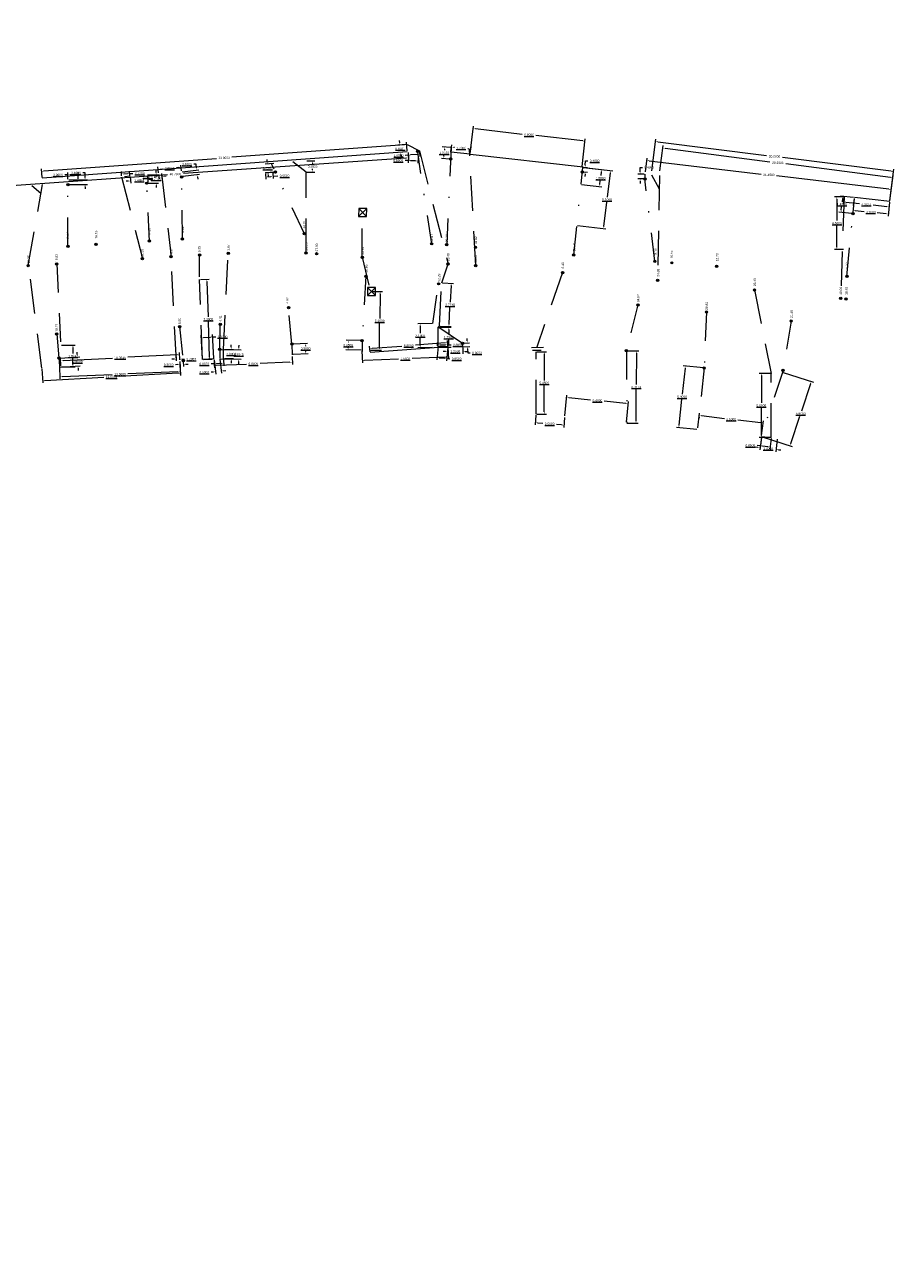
# Model space of a CAD drawing. Header units: inches. Extents: x 0 to 191500, y 0 to 342750.
# Tile 398 of 547: x 187453 to 187528, y 333326 to 333433. Entities that reach past the tile are written whole.
import ezdxf
from ezdxf.enums import TextEntityAlignment as Align

# ---------------------------------------------------------------- set-up
doc = ezdxf.new("R2010")
doc.units = ezdxf.units.IN
doc.header["$MEASUREMENT"] = 0
for name, pattern in [('RI-HWA_HUISAANSLUITING', [4.8, 3, -1.8]), ('RI-HWA_KOLKAANSLUITING', [4.3, 2.5, -1.8]), ('RI-VWA_HUISAANSLUITING', [6.1, 2.5, -1.8, 0, -1.8])]:
    doc.linetypes.add(name, pattern=pattern)
doc.layers.get('0').update_dxf_attribs({"lineweight": 20})
for name, color, linetype, lineweight in [('ECW', 150, 'Continuous', 20), ('N-WE-RI-HWA-MAATVOERING-T25', 151, 'Continuous', 20), ('N-WE-RI-HWA_HUISAANSLUITING', 150, 'RI-HWA_HUISAANSLUITING', 20), ('N-WE-RI-HWA_KOLK-S', 150, 'Continuous', 20), ('N-WE-RI-HWA_KOLKAANSLUITING', 150, 'RI-HWA_KOLKAANSLUITING', 20), ('N-WE-RI-INLAAT', 7, 'Continuous', 20), ('N-WE-RI-VWA-MAATVOERING-T25', 30, 'Continuous', 20), ('N-WE-RI-VWA_HUISAANSLUITING', 20, 'RI-VWA_HUISAANSLUITING', 20), ('N-WE-RI-VWA_RIOOLPUT_ONTSTOPPINGSPUT-G', 30, 'Continuous', 20)]:
    doc.layers.add(name, color=color, linetype=linetype, lineweight=lineweight)
doc.styles.add('Style-INTL_ISO', font='INTL_ISO.shx')
doc.styles.add('Style-INTL_ISO_1', font='INTL_ISO.shx')
picture_1 = doc.add_image_def('image1.ecw', size_in_pixel=(220000, 285000))

# ---------------------------------------------------------------- blocks, each defined once
blk = doc.blocks.new('A$C2C270354')
h = blk.add_hatch(color=256)
h.dxf.hatch_style = 1
edge = h.paths.add_edge_path()
edge.add_arc((0, 0), 0.1, 0, 360)
blk.add_circle((0, 0), 0.1)

msp = doc.modelspace()

# ---------------------------------------------------------------- linework, layer by layer
at = {"layer": 'N-WE-RI-HWA-MAATVOERING-T25'}
for p, q in [((187485.58091, 333422.99779), (187470.54388, 333421.9034)), ((187485.76912, 333423.02644), (187485.0005, 333422.95818)), ((187485.18202, 333423.17509), (187485.16433, 333423.3743)), ((187485.82079, 333422.45712), (187485.76586, 333423.21178)), ((187507.15027, 333420.72778), (187507.49643, 333423.47815)), ((187507.66989, 333423.25474), (187517.14918, 333422.06168)), ((187507.85621, 333420.72722), (187508.14196, 333422.92079)), ((187508.31445, 333422.69663), (187517.44103, 333421.50774)), ((187454.164, 333420.71127), (187469.20103, 333421.80566)), ((187477.08923, 333421.59903), (187477.78694, 333421.59421)), ((187485.82583, 333422.38786), (187485.0572, 333422.3196)), ((187485.27411, 333422.13808), (187485.2918, 333421.93886)), ((187485.92153, 333422.09165), (187485.64988, 333422.06781)), ((187485.90107, 333422.32482), (187485.93902, 333421.89242)), ((187486.71847, 333422.16159), (187486.12077, 333422.10914)), ((187486.89724, 333422.41224), (187486.93519, 333421.97984)), ((187528.00942, 333420.69481), (187518.53013, 333421.88787)), ((187454.00494, 333420.14156), (187453.95001, 333420.89622)), ((187460.93923, 333420.2817), (187460.91977, 333420.65286)), ((187461.12997, 333420.46361), (187461.45039, 333420.48042)), ((187461.65911, 333420.31945), (187461.63964, 333420.69062)), ((187461.65012, 333420.49089), (187461.92568, 333420.50534)), ((187464.17044, 333420.40485), (187464.20604, 333420.02273)), ((187464.41111, 333420.42728), (187464.44671, 333420.04515)), ((187477.08243, 333420.61655), (187477.78015, 333420.61172)), ((187477.58154, 333420.8131), (187477.58217, 333420.90435)), ((187477.58557, 333421.3956), (187477.58494, 333421.30435)), ((187527.94856, 333420.13895), (187518.82198, 333421.32785)), ((187527.88667, 333418.1179), (187528.23283, 333420.86827)), ((187463.98835, 333420.20331), (187463.78921, 333420.18476)), ((187464.6273, 333420.26284), (187464.82644, 333420.28139)), ((187527.88697, 333418.11786), (187528.17272, 333420.31144)), ((187523.85792, 333418.4681), (187523.07051, 333418.4681)), ((187523.27051, 333418.2681), (187523.27051, 333416.3881)), ((187523.89165, 333418.42797), (187523.82371, 333417.8246)), ((187524.04483, 333418.00097), (187525.24014, 333417.86638)), ((187527.62593, 333417.59774), (187526.43062, 333417.73233)), ((187527.87023, 333417.97999), (187527.80229, 333417.37662)), ((187523.27051, 333414.0681), (187523.27051, 333415.9481)), ((187523.85792, 333413.8681), (187523.07051, 333413.8681)), ((187467.80871, 333411.26725), (187468.56295, 333411.29509)), ((187468.37047, 333411.08785), (187468.48411, 333408.0101)), ((187488.90626, 333410.96686), (187489.86169, 333410.917)), ((187489.65153, 333410.72769), (187489.57507, 333409.26258)), ((187482.71455, 333410.20601), (187483.66508, 333410.19397)), ((187483.46257, 333409.99652), (187483.43559, 333407.86671)), ((187489.47564, 333407.35747), (187489.5521, 333408.82258)), ((187468.61399, 333404.49235), (187468.50035, 333407.5701)), ((187467.99367, 333404.33878), (187467.87733, 333406.39284)), ((187468.99207, 333404.39533), (187468.87573, 333406.44939)), ((187483.40303, 333405.2969), (187483.43001, 333407.42671)), ((187488.59942, 333407.09062), (187489.65236, 333407.09062)), ((187488.70952, 333407.19719), (187489.66494, 333407.14732)), ((187489.45236, 333406.89062), (187489.45236, 333406.43562)), ((187455.69226, 333405.53055), (187456.90502, 333405.53055)), ((187456.70502, 333405.33055), (187456.70502, 333404.80348)), ((187468.08832, 333406.20447), (187468.68736, 333406.2384)), ((187468.88704, 333406.24971), (187469.15702, 333406.265)), ((187470.49358, 333405.35767), (187470.49358, 333405.55767)), ((187482.58857, 333404.94603), (187482.55201, 333405.43777)), ((187489.375, 333405.381), (187482.59372, 333404.87678)), ((187482.76629, 333405.25315), (187485.36224, 333405.44617)), ((187489.14867, 333405.72771), (187486.55272, 333405.53469)), ((187488.52247, 333405.4038), (187488.39825, 333404.26082)), ((187488.59942, 333405.34062), (187489.65236, 333405.34062)), ((187489.3675, 333405.31196), (187489.24328, 333404.16898)), ((187489.36985, 333405.45025), (187489.33329, 333405.94199)), ((187489.45236, 333405.54062), (187489.45236, 333405.99562)), ((187455.65785, 333403.72664), (187455.62534, 333404.38165)), ((187455.83501, 333404.19181), (187460.13968, 333404.40543)), ((187456.70502, 333403.8364), (187456.70502, 333404.36348)), ((187465.78721, 333404.6857), (187461.48254, 333404.47208)), ((187465.52731, 333404.31422), (187465.32731, 333404.31422)), ((187465.72731, 333404.24044), (187465.72731, 333404.51422)), ((187466.00956, 333404.24036), (187465.97705, 333404.89537)), ((187466.013, 333404.24044), (187466.013, 333404.51422)), ((187466.213, 333404.31422), (187466.413, 333404.31422)), ((187468.996, 333404.326), (187467.9976, 333404.26945)), ((187468.067, 333404.27201), (187468.82124, 333404.29986)), ((187468.99863, 333404.25661), (187469.01965, 333403.70129)), ((187469.83501, 333404.28827), (187469.85603, 333403.73296)), ((187469.90182, 333405.15767), (187470.69358, 333405.15767)), ((187469.90182, 333404.35767), (187470.69358, 333404.35767)), ((187482.64995, 333405.10642), (187483.60048, 333405.09438)), ((187488.61869, 333404.43804), (187489.06606, 333404.38942)), ((187489.26488, 333404.36781), (187489.53922, 333404.338)), ((187497.12674, 333404.96043), (187497.97048, 333404.96043)), ((187497.77048, 333404.76043), (187497.77048, 333402.45543)), ((187454.00317, 333403.46565), (187454.06754, 333402.2498)), ((187455.69226, 333403.6364), (187456.90502, 333403.6364)), ((187466.01667, 333404.10165), (187466.08104, 333402.8858)), ((187469.01209, 333403.90115), (187468.74179, 333403.89091)), ((187469.64861, 333403.92525), (187469.21194, 333403.90871)), ((187470.49358, 333404.15767), (187470.49358, 333403.95767)), ((187454.25669, 333402.46009), (187459.39229, 333402.73197)), ((187465.87075, 333403.07494), (187460.73514, 333402.80306)), ((187517.47452, 333403.07191), (187516.49397, 333403.07191)), ((187516.69397, 333402.87191), (187516.69397, 333400.49191)), ((187497.77048, 333399.71043), (187497.77048, 333402.01543)), ((187516.69397, 333397.67191), (187516.69397, 333400.05191)), ((187497.05132, 333399.44124), (187496.9766, 333398.57742)), ((187497.12674, 333399.51043), (187497.97048, 333399.51043)), ((187499.54202, 333399.22581), (187499.4673, 333398.36199)), ((187497.19309, 333398.75944), (187497.64395, 333398.72044)), ((187499.28528, 333398.57848), (187498.83442, 333398.61748)), ((187516.60204, 333396.75517), (187516.32673, 333396.78814)), ((187517.47452, 333397.47191), (187516.49397, 333397.47191)), ((187516.69174, 333397.50405), (187516.57825, 333396.55659)), ((187516.7, 333397.573), (187517.54397, 333397.47191)), ((187517.24742, 333396.67786), (187516.80062, 333396.73138)), ((187517.53571, 333397.40295), (187517.42222, 333396.45549))]:
    msp.add_line(p, q, dxfattribs=at)
for points in [[(187485.21522, 333423.17804), (187485.14882, 333423.17214), (187485.19971, 333422.97587)], [(187485.57849, 333423.03104), (187485.58333, 333422.96455), (187485.78038, 333423.01231)], [(187507.67405, 333423.28781), (187507.66572, 333423.22167), (187507.47145, 333423.27971)], [(187508.31876, 333422.72969), (187508.31015, 333422.66358), (187508.11613, 333422.72247)], [(187477.55223, 333421.39583), (187477.6189, 333421.39537), (187477.58695, 333421.59559)], [(187485.30731, 333422.14102), (187485.24091, 333422.13513), (187485.25642, 333422.33729)], [(187486.11785, 333422.14234), (187486.12368, 333422.07593), (187485.92153, 333422.09165)], [(187486.71556, 333422.1948), (187486.72138, 333422.12839), (187486.9177, 333422.17908)], [(187454.16158, 333420.74451), (187454.16642, 333420.67802), (187453.96453, 333420.69675)], [(187461.12822, 333420.4969), (187461.13171, 333420.43033), (187460.93024, 333420.45314)], [(187461.44864, 333420.5137), (187461.45214, 333420.44713), (187461.65012, 333420.49089)], [(187477.54821, 333420.81333), (187477.61487, 333420.81287), (187477.58016, 333420.61311)], [(187528.01359, 333420.72788), (187528.00526, 333420.66174), (187528.20786, 333420.66983)], [(187463.98526, 333420.2365), (187463.99144, 333420.17012), (187464.18749, 333420.22186)], [(187464.62421, 333420.29603), (187464.63039, 333420.22965), (187464.42816, 333420.24428)], [(187527.95287, 333420.172), (187527.94426, 333420.1059), (187528.14689, 333420.11311)], [(187523.23718, 333418.2681), (187523.30384, 333418.2681), (187523.27051, 333418.4681)], [(187524.04856, 333418.03409), (187524.0411, 333417.96784), (187523.84609, 333418.02334)], [(187527.62966, 333417.63087), (187527.6222, 333417.56462), (187527.82467, 333417.57537)], [(187523.23718, 333414.0681), (187523.30384, 333414.0681), (187523.27051, 333413.8681)], [(187468.40378, 333411.08908), (187468.33715, 333411.08662), (187468.36309, 333411.28771)], [(187489.61825, 333410.72943), (187489.68482, 333410.72596), (187489.66196, 333410.92742)], [(187483.42924, 333409.99694), (187483.4959, 333409.9961), (187483.4651, 333410.1965)], [(187489.41903, 333406.89062), (187489.4857, 333406.89062), (187489.45236, 333407.09062)], [(187489.44235, 333407.35921), (187489.50893, 333407.35574), (187489.46522, 333407.15775)], [(187456.67168, 333405.33055), (187456.73835, 333405.33055), (187456.70502, 333405.53055)], [(187468.08643, 333406.23775), (187468.0902, 333406.17119), (187467.88864, 333406.19316)], [(187468.68547, 333406.27168), (187468.68924, 333406.20512), (187468.88704, 333406.24971)], [(187470.46024, 333405.35767), (187470.52691, 333405.35767), (187470.49358, 333405.15767)], [(187482.76382, 333405.28639), (187482.76876, 333405.21991), (187482.56684, 333405.23832)], [(187483.3697, 333405.29732), (187483.43636, 333405.29647), (187483.4005, 333405.09691)], [(187489.1462, 333405.76096), (187489.15114, 333405.69447), (187489.34812, 333405.74254)], [(187489.41903, 333405.54062), (187489.4857, 333405.54062), (187489.45236, 333405.34062)], [(187455.83335, 333404.2251), (187455.83666, 333404.15851), (187455.63525, 333404.18189)], [(187465.52731, 333404.34755), (187465.52731, 333404.28089), (187465.72731, 333404.31422)], [(187465.78556, 333404.71899), (187465.78886, 333404.65241), (187465.98697, 333404.69562)], [(187466.213, 333404.34755), (187466.213, 333404.28089), (187466.013, 333404.31422)], [(187468.64731, 333404.49358), (187468.58068, 333404.49112), (187468.62137, 333404.29248)], [(187470.46024, 333404.15767), (187470.52691, 333404.15767), (187470.49358, 333404.35767)], [(187488.62229, 333404.47118), (187488.61509, 333404.4049), (187488.41986, 333404.45965)], [(187489.06966, 333404.42256), (187489.06245, 333404.35628), (187489.26488, 333404.36781)], [(187497.73715, 333404.76043), (187497.80381, 333404.76043), (187497.77048, 333404.96043)], [(187456.67168, 333403.8364), (187456.73835, 333403.8364), (187456.70502, 333403.6364)], [(187469.21068, 333403.94202), (187469.2132, 333403.8754), (187469.01209, 333403.90115)], [(187469.64735, 333403.95856), (187469.64987, 333403.89194), (187469.84846, 333403.93281)], [(187454.25492, 333402.49338), (187454.25845, 333402.4268), (187454.05697, 333402.44952)], [(187465.86898, 333403.10823), (187465.87251, 333403.04166), (187466.07047, 333403.08552)], [(187516.66063, 333402.87191), (187516.7273, 333402.87191), (187516.69397, 333403.07191)], [(187497.73715, 333399.71043), (187497.80381, 333399.71043), (187497.77048, 333399.51043)], [(187497.19596, 333398.79265), (187497.19022, 333398.72623), (187496.99383, 333398.77668)], [(187499.28815, 333398.61169), (187499.28241, 333398.54527), (187499.48453, 333398.56124)], [(187516.80458, 333396.76448), (187516.79665, 333396.69828), (187516.60204, 333396.75517)], [(187516.66063, 333397.67191), (187516.7273, 333397.67191), (187516.69397, 333397.47191)], [(187517.25139, 333396.71095), (187517.24346, 333396.64476), (187517.446, 333396.65407)]]:
    msp.add_solid(points, dxfattribs=at)
at = {"layer": 'N-WE-RI-HWA_HUISAANSLUITING'}
for p, q in [((187491.80572, 333412.45905), (187491.25165, 333422.60814)), ((187477.01299, 333420.61703), (187475.85027, 333421.51097)), ((187464.40834, 333420.49499), (187465.2584, 333413.23729)), ((187477.01299, 333413.55959), (187477.01299, 333420.61703)), ((187452.79833, 333412.46165), (187454.055, 333419.521)), ((187453.91661, 333418.74309), (187453.12191, 333419.42324)), ((187460.94287, 333420.21235), (187462.75514, 333413.0802)), ((187507.11809, 333420.37501), (187507.79824, 333419.14793)), ((187507.81678, 333420.30747), (187507.65387, 333411.17974)), ((187465.71143, 333404.15737), (187465.25838, 333413.23734)), ((187467.74055, 333413.39004), (187467.74057, 333413.39)), ((187467.74057, 333411.49), (187467.74057, 333413.38897)), ((187453.9995, 333403.535), (187452.83699, 333412.47238)), ((187467.9976, 333404.26945), (187467.73931, 333411.26468)), ((187488.64017, 333407.20081), (187488.83691, 333410.97048)), ((187516.09463, 333410.34519), (187517.54397, 333403.07191)), ((187488.52998, 333407.09062), (187488.64017, 333407.20081)), ((187488.52998, 333405.34062), (187488.52998, 333407.09062)), ((187496.65605, 333405.33807), (187497.71519, 333405.36196)), ((187469.83238, 333404.35767), (187469.83238, 333405.15767)), ((187496.75957, 333405.08323), (187497.49222, 333405.0912)), ((187497.0573, 333399.51043), (187497.0573, 333404.96043)), ((187517.54397, 333397.47191), (187517.54397, 333403.07191))]:
    msp.add_line(p, q, dxfattribs=at)
for points in [[(187485.83829, 333423.03258), (187486.89117, 333422.48142), (187489.39115, 333412.61399)], [(187523.89942, 333418.49698), (187523.60897, 333409.59895), (187523.60897, 333409.59895)], [(187469.83238, 333405.15767), (187469.83238, 333405.15767), (187470.23499, 333413.53914)], [(187488.83691, 333410.97048), (187489.39117, 333412.61395)], [(187499.36885, 333411.85382), (187499.36887, 333411.85378), (187497.12366, 333405.36091)]]:
    msp.add_lwpolyline(points, dxfattribs=at)
at = {"layer": 'N-WE-RI-HWA_KOLK-S'}
for p, q in [((187481.60128, 333417.43738), (187481.59978, 333416.74093)), ((187481.59978, 333416.74093), (187482.29773, 333417.43588)), ((187481.60128, 333417.43738), (187482.29623, 333416.73943)), ((187482.29773, 333417.43588), (187481.60128, 333417.43738)), ((187482.29623, 333416.73943), (187482.29773, 333417.43588)), ((187481.59978, 333416.74093), (187482.29623, 333416.73943)), ((187482.37984, 333410.55217), (187482.37834, 333409.85572)), ((187482.37834, 333409.85572), (187483.07629, 333410.55067)), ((187482.37834, 333409.85572), (187483.07479, 333409.85422)), ((187482.37984, 333410.55217), (187483.07479, 333409.85422)), ((187483.07629, 333410.55067), (187482.37984, 333410.55217)), ((187483.07479, 333409.85422), (187483.07629, 333410.55067))]:
    msp.add_line(p, q, dxfattribs=at)
at = {"layer": 'N-WE-RI-HWA_KOLKAANSLUITING'}
for p, q in [((187481.90777, 333413.18754), (187481.90777, 333416.84505)), ((187481.90777, 333413.18754), (187482.62643, 333410.13354)), ((187455.28749, 333412.61081), (187455.62282, 333405.53055))]:
    msp.add_line(p, q, dxfattribs=at)
at = {"layer": 'N-WE-RI-VWA-MAATVOERING-T25'}
for p, q in [((187491.33095, 333422.23399), (187491.60652, 333424.62539)), ((187491.78231, 333424.40381), (187495.85618, 333423.93436)), ((187501.12052, 333423.32773), (187497.04665, 333423.79718)), ((187489.60694, 333422.76524), (187488.88671, 333422.81531)), ((187489.07236, 333422.60192), (187489.0664, 333422.51624)), ((187489.63303, 333422.3494), (187489.68003, 333422.75661)), ((187489.64056, 333422.41844), (187489.70459, 333423.00525)), ((187489.88172, 333422.78473), (187489.95169, 333422.7771)), ((187491.17405, 333422.64372), (187491.10408, 333422.65136)), ((187491.33053, 333422.23403), (187491.39456, 333422.82085)), ((187501.06652, 333421.11212), (187501.3421, 333423.50352)), ((187485.82583, 333422.38786), (187454.00998, 333420.07229)), ((187485.7343, 333421.83946), (187466.32322, 333420.49106)), ((187473.62774, 333421.5132), (187473.61343, 333421.71268)), ((187485.9172, 333421.61614), (187485.64675, 333421.62767)), ((187485.90588, 333422.25554), (187485.94768, 333421.6538)), ((187485.93099, 333421.93979), (187485.90868, 333421.41632)), ((187486.56661, 333421.58846), (187486.11701, 333421.60762)), ((187486.78022, 333421.90359), (187486.75791, 333421.38012)), ((187489.53669, 333421.75483), (187488.81646, 333421.80491)), ((187489.02985, 333421.99055), (187489.03581, 333422.07624)), ((187491.323, 333422.165), (187489.63303, 333422.3494)), ((187491.323, 333422.165), (187501.174, 333421.07571)), ((187501.3514, 333421.22385), (187501.36384, 333421.59728)), ((187501.36384, 333421.59728), (187501.56384, 333421.59728)), ((187506.58611, 333420.64956), (187506.72653, 333421.831)), ((187506.90153, 333421.6088), (187516.68154, 333420.4464)), ((187445.53119, 333419.04673), (187464.94227, 333420.39513)), ((187456.26448, 333420.00859), (187456.25054, 333420.57329)), ((187457.1642, 333420.0308), (187457.15026, 333420.5955)), ((187457.75425, 333420.54136), (187457.55425, 333420.54136)), ((187457.7555, 333420.14386), (187457.75425, 333420.54136)), ((187463.94703, 333420.57292), (187463.94465, 333420.77291)), ((187464.15799, 333420.54318), (187464.11312, 333421.05958)), ((187464.32968, 333420.87764), (187464.53899, 333420.89583)), ((187465.92925, 333421.01664), (187465.71994, 333420.99845)), ((187466.15606, 333420.71681), (187466.11119, 333421.2332)), ((187466.22627, 333420.6465), (187467.6855, 333420.82289)), ((187466.27427, 333420.24939), (187467.7335, 333420.42579)), ((187467.42622, 333421.30126), (187467.22622, 333421.30126)), ((187467.46294, 333420.99745), (187467.42622, 333421.30126)), ((187474.21659, 333421.35494), (187473.44257, 333421.29939)), ((187473.46989, 333420.46503), (187473.5123, 333419.99581)), ((187474.26944, 333420.61858), (187473.49541, 333420.56303)), ((187474.11725, 333420.52354), (187474.15966, 333420.05433)), ((187501.19005, 333420.6289), (187501.53131, 333420.61753)), ((187501.19536, 333421.01296), (187502.96427, 333420.81216)), ((187501.20337, 333421.02867), (187501.54463, 333421.01731)), ((187501.25381, 333421.01274), (187503.73715, 333420.72301)), ((187501.32476, 333420.4243), (187501.3181, 333420.22441)), ((187502.74299, 333420.63599), (187502.70593, 333420.3095)), ((187503.51532, 333420.54753), (187503.26865, 333418.43336)), ((187506.4716, 333420.42418), (187505.92851, 333420.42418)), ((187506.12851, 333420.62418), (187506.12851, 333421.02418)), ((187506.12851, 333421.02418), (187506.32851, 333421.02418)), ((187456.25547, 333420.37335), (187455.9855, 333420.36669)), ((187456.33563, 333419.93939), (187457.95613, 333419.9445)), ((187456.33689, 333419.53939), (187457.9574, 333419.5445)), ((187456.95526, 333420.39063), (187456.45541, 333420.37829)), ((187457.75803, 333419.34387), (187457.75866, 333419.14387)), ((187461.52634, 333419.82771), (187461.32681, 333419.81403)), ((187461.7013, 333420.19979), (187461.73955, 333419.64186)), ((187463.19349, 333420.36393), (187464.1494, 333420.37532)), ((187463.19718, 333420.30237), (187463.23544, 333419.74444)), ((187463.20199, 333419.65051), (187464.1579, 333419.6619)), ((187463.42129, 333419.95765), (187463.62082, 333419.97133)), ((187463.96029, 333419.45953), (187463.96268, 333419.25954)), ((187467.55895, 333420.20323), (187467.58295, 333420.00467)), ((187473.69349, 333420.21301), (187473.94247, 333420.23551)), ((187473.70922, 333420.37786), (187473.72353, 333420.17837)), ((187474.14166, 333420.25352), (187474.54486, 333420.28997)), ((187501.02617, 333419.52253), (187502.79508, 333419.32173)), ((187502.61892, 333419.54301), (187502.65598, 333419.8695)), ((187506.4716, 333420.02418), (187505.92851, 333420.02418)), ((187506.12851, 333419.82418), (187506.12851, 333419.62418)), ((187527.80441, 333419.1244), (187518.0244, 333420.2868)), ((187524.73253, 333418.39742), (187523.58474, 333418.52428)), ((187523.76156, 333418.30352), (187523.73094, 333418.02654)), ((187524.7892, 333418.32129), (187524.65411, 333417.10177)), ((187527.878, 333418.049), (187524.79685, 333418.39031)), ((187527.8862, 333418.11796), (187528.02662, 333419.2994)), ((187502.97065, 333415.8792), (187503.21732, 333417.99336)), ((187523.6517, 333417.30957), (187523.68231, 333417.58654)), ((187524.87491, 333417.27853), (187525.64052, 333417.19372)), ((187527.87035, 333417.97998), (187527.73526, 333416.76045)), ((187524.57873, 333417.00589), (187523.43094, 333417.13275)), ((187527.5585, 333416.98126), (187526.7929, 333417.06607)), ((187500.66279, 333415.9471), (187503.14613, 333415.65737)), ((187488.00115, 333407.41233), (187486.75327, 333407.40227)), ((187486.95488, 333407.20389), (187486.95996, 333406.57392)), ((187471.16783, 333405.31863), (187471.17211, 333405.51858)), ((187475.85845, 333405.63299), (187477.15142, 333405.69339)), ((187476.96097, 333405.48428), (187476.96236, 333405.45455)), ((187481.83038, 333405.93474), (187480.49766, 333405.96382)), ((187480.68331, 333405.30386), (187480.68348, 333405.31168)), ((187480.69325, 333405.7595), (187480.69308, 333405.75168)), ((187488.01809, 333405.3124), (187486.7702, 333405.30234)), ((187486.96858, 333405.50394), (187486.9635, 333406.13392)), ((187488.47436, 333405.45927), (187488.47149, 333405.75175)), ((187489.375, 333405.381), (187488.47504, 333405.38983)), ((187488.67344, 333405.55373), (187489.17325, 333405.55863)), ((187489.37432, 333405.45044), (187489.37127, 333405.76059)), ((187489.3746, 333405.31156), (187489.37159, 333404.78499)), ((187489.37324, 333405.56059), (187489.64658, 333405.56328)), ((187489.37781, 333405.31161), (187489.41862, 333404.30344)), ((187490.67498, 333405.38843), (187490.65844, 333405.68797)), ((187490.67458, 333405.31899), (187490.67149, 333404.77756)), ((187490.72778, 333405.6918), (187491.26632, 333405.72153)), ((187490.74432, 333405.39226), (187491.28286, 333405.42199)), ((187491.0556, 333405.9102), (187491.04457, 333406.1099)), ((187455.54727, 333404.4093), (187457.28728, 333404.5212)), ((187457.07486, 333404.70795), (187457.06202, 333404.90754)), ((187468.99892, 333404.25662), (187469.02797, 333403.5658)), ((187469.00435, 333404.25706), (187469.15481, 333403.01502)), ((187469.50072, 333404.31719), (187469.65118, 333403.07515)), ((187469.54576, 333404.34864), (187471.3463, 333404.31012)), ((187469.56297, 333405.15292), (187471.36351, 333405.11439)), ((187475.79291, 333404.54231), (187475.82196, 333403.85149)), ((187475.90045, 333404.73397), (187477.19342, 333404.79437)), ((187476.9843, 333404.98482), (187476.98292, 333405.01455)), ((187481.81171, 333405.07919), (187480.47899, 333405.10827)), ((187481.88394, 333405.00829), (187481.92475, 333404.00012)), ((187482.1165, 333404.20804), (187485.06836, 333404.32752)), ((187489.21069, 333404.49519), (187486.25883, 333404.37571)), ((187489.17274, 333404.98613), (187488.97274, 333404.98727)), ((187490.87263, 333404.97641), (187491.07262, 333404.97527)), ((187491.09418, 333405.21127), (187491.11383, 333404.85534)), ((187491.11383, 333404.85534), (187491.31383, 333404.85534)), ((187505.00419, 333405.0432), (187506.00482, 333405.03735)), ((187505.80365, 333404.83852), (187505.78763, 333402.09987)), ((187455.52345, 333403.69764), (187455.56595, 333402.59367)), ((187455.59861, 333403.61095), (187457.33862, 333403.72285)), ((187457.15187, 333403.51043), (187457.16471, 333403.31084)), ((187465.85063, 333403.18979), (187461.4758, 333403.02135)), ((187465.83395, 333403.83), (187465.63434, 333403.81751)), ((187466.01567, 333404.10161), (187466.05818, 333402.99763)), ((187466.01734, 333404.10169), (187466.04605, 333403.64288)), ((187466.31675, 333404.12043), (187466.34546, 333403.66162)), ((187466.53258, 333403.87372), (187466.73219, 333403.88621)), ((187468.93221, 333403.18951), (187468.73366, 333403.16546)), ((187469.21939, 333403.77403), (187471.82132, 333403.88344)), ((187469.82568, 333403.29775), (187470.02423, 333403.3218)), ((187471.14207, 333404.11444), (187471.13779, 333403.91449)), ((187475.61374, 333404.04291), (187473.0118, 333403.9335)), ((187510.04305, 333403.51452), (187509.80449, 333401.24826)), ((187511.63978, 333403.54755), (187509.86509, 333403.73436)), ((187518.605, 333403.15743), (187521.22495, 333402.29798)), ((187455.75811, 333402.80121), (187460.13294, 333402.96965)), ((187520.97257, 333402.17028), (187520.18757, 333399.77728)), ((187499.55509, 333399.36408), (187499.74099, 333401.1752)), ((187505.76904, 333398.92122), (187505.78506, 333401.65987)), ((187499.91952, 333400.95583), (187501.81122, 333400.76166)), ((187504.89339, 333400.4453), (187503.00169, 333400.63947)), ((187504.92687, 333398.81271), (187505.11277, 333400.62383)), ((187509.51961, 333398.542), (187509.75817, 333400.80826)), ((187511.14859, 333398.31238), (187511.30498, 333399.60923)), ((187511.47959, 333399.38672), (187513.46565, 333399.14723)), ((187516.64219, 333398.76417), (187514.65613, 333399.00367)), ((187516.70831, 333397.64194), (187516.8647, 333398.93879)), ((187519.25824, 333396.94428), (187520.04324, 333399.33728)), ((187504.96724, 333398.72591), (187505.96787, 333398.72005)), ((187511.07447, 333398.17722), (187509.29977, 333398.36403)), ((187516.69227, 333397.50399), (187516.56797, 333396.39462)), ((187516.76598, 333397.55135), (187519.38594, 333396.69191)), ((187518.08356, 333397.3481), (187517.95927, 333396.23874)), ((187516.39149, 333396.61564), (187516.19273, 333396.63791)), ((187518.18029, 333396.41522), (187518.37905, 333396.39295))]:
    msp.add_line(p, q, dxfattribs=at)
for points in [[(187491.78613, 333424.43693), (187491.7785, 333424.3707), (187491.58363, 333424.42671)], [(187489.03911, 333422.60424), (187489.10561, 333422.59961), (187489.08623, 333422.80144)], [(187489.88534, 333422.81787), (187489.8781, 333422.7516), (187489.6829, 333422.80643)], [(187491.17767, 333422.67686), (187491.17043, 333422.61058), (187491.37287, 333422.62203)], [(187501.12433, 333423.36084), (187501.1167, 333423.29462), (187501.3192, 333423.30484)], [(187473.66099, 333421.51558), (187473.5945, 333421.51081), (187473.64206, 333421.31371)], [(187485.732, 333421.87271), (187485.73661, 333421.8062), (187485.93382, 333421.85332)], [(187486.11843, 333421.64093), (187486.1156, 333421.57432), (187485.9172, 333421.61614)], [(187486.56803, 333421.62176), (187486.56519, 333421.55515), (187486.76643, 333421.57994)], [(187488.9966, 333421.99287), (187489.06311, 333421.98824), (187489.01598, 333421.79104)], [(187506.90546, 333421.6419), (187506.8976, 333421.5757), (187506.70293, 333421.6324)], [(187456.45459, 333420.41161), (187456.45623, 333420.34497), (187456.25547, 333420.37335)], [(187456.95444, 333420.42395), (187456.95608, 333420.3573), (187457.1552, 333420.39556)], [(187463.98036, 333420.57332), (187463.9137, 333420.57252), (187463.94941, 333420.37293)], [(187464.32679, 333420.91085), (187464.33256, 333420.84444), (187464.13043, 333420.86033)], [(187465.92636, 333421.04985), (187465.93214, 333420.98343), (187466.1285, 333421.03395)], [(187467.49603, 333421.00145), (187467.42985, 333420.99345), (187467.48694, 333420.79889)], [(187467.59204, 333420.20723), (187467.52585, 333420.19923), (187467.53494, 333420.40178)], [(187473.74246, 333420.38025), (187473.67597, 333420.37548), (187473.6949, 333420.57735)], [(187501.29145, 333420.42541), (187501.35808, 333420.42319), (187501.33142, 333420.62419)], [(187501.31808, 333421.22496), (187501.38471, 333421.22274), (187501.34474, 333421.02396)], [(187502.70987, 333420.63975), (187502.77611, 333420.63223), (187502.76554, 333420.83472)], [(187503.48221, 333420.55139), (187503.54842, 333420.54367), (187503.53849, 333420.74618)], [(187506.09518, 333420.62418), (187506.16184, 333420.62418), (187506.12851, 333420.42418)], [(187457.78884, 333420.14397), (187457.72217, 333420.14376), (187457.75614, 333419.94386)], [(187457.79136, 333419.34397), (187457.72469, 333419.34376), (187457.7574, 333419.54387)], [(187461.52406, 333419.86097), (187461.52862, 333419.79446), (187461.72587, 333419.84139)], [(187463.41901, 333419.99091), (187463.42357, 333419.9244), (187463.22176, 333419.94397)], [(187463.99363, 333419.45993), (187463.92696, 333419.45913), (187463.95791, 333419.65951)], [(187473.69048, 333420.2462), (187473.69649, 333420.17981), (187473.4943, 333420.195)], [(187473.93947, 333420.26871), (187473.94547, 333420.20232), (187474.14166, 333420.25352)], [(187502.5858, 333419.54677), (187502.65204, 333419.53925), (187502.59636, 333419.34429)], [(187506.09518, 333419.82418), (187506.16184, 333419.82418), (187506.12851, 333420.02418)], [(187523.72843, 333418.30718), (187523.79469, 333418.29985), (187523.78353, 333418.50231)], [(187527.80834, 333419.1575), (187527.80047, 333419.0913), (187528.00301, 333419.1008)], [(187523.61857, 333417.31323), (187523.68483, 333417.30591), (187523.62973, 333417.11078)], [(187524.87858, 333417.31166), (187524.87124, 333417.2454), (187524.67613, 333417.30055)], [(187527.56217, 333417.01439), (187527.55483, 333416.94813), (187527.75728, 333416.95924)], [(187502.93755, 333415.88306), (187503.00376, 333415.87533), (187502.94748, 333415.68054)], [(187486.98821, 333407.20416), (187486.92154, 333407.20362), (187486.95326, 333407.40388)], [(187471.1345, 333405.31934), (187471.20116, 333405.31791), (187471.16355, 333405.11867)], [(187476.99427, 333405.48583), (187476.92768, 333405.48272), (187476.95164, 333405.68406)], [(187480.64998, 333405.30459), (187480.71663, 333405.30314), (187480.67895, 333405.10391)], [(187480.65993, 333405.76023), (187480.72658, 333405.75878), (187480.69761, 333405.95946)], [(187487.00192, 333405.50421), (187486.93525, 333405.50368), (187486.9702, 333405.30395)], [(187488.67312, 333405.58706), (187488.67377, 333405.5204), (187488.47345, 333405.55176)], [(187489.17292, 333405.59196), (187489.17357, 333405.5253), (187489.37324, 333405.56059)], [(187491.08888, 333405.91204), (187491.02232, 333405.90837), (187491.06662, 333405.71051)], [(187491.12747, 333405.2131), (187491.0609, 333405.20943), (187491.08316, 333405.41096)], [(187457.10812, 333404.71009), (187457.04159, 333404.70581), (187457.08769, 333404.50836)], [(187471.10874, 333404.11515), (187471.17539, 333404.11373), (187471.14635, 333404.31439)], [(187477.0176, 333404.98638), (187476.95101, 333404.98327), (187476.99364, 333404.78504)], [(187482.11515, 333404.24135), (187482.11785, 333404.17474), (187481.91666, 333404.19996)], [(187489.17293, 333405.01946), (187489.17255, 333404.95279), (187489.37274, 333404.98498)], [(187489.20934, 333404.5285), (187489.21204, 333404.46188), (187489.41053, 333404.50328)], [(187490.87282, 333405.00974), (187490.87244, 333404.94308), (187490.67263, 333404.97755)], [(187505.77032, 333404.83872), (187505.83698, 333404.83833), (187505.80482, 333405.03852)], [(187457.18514, 333403.51257), (187457.11861, 333403.50829), (187457.13904, 333403.71001)], [(187465.83186, 333403.86327), (187465.83603, 333403.79673), (187466.03356, 333403.84249)], [(187465.84935, 333403.2231), (187465.85191, 333403.15648), (187466.05048, 333403.19748)], [(187466.5305, 333403.90699), (187466.53466, 333403.84045), (187466.33297, 333403.86123)], [(187468.9282, 333403.2226), (187468.93622, 333403.15642), (187469.13076, 333403.21357)], [(187469.21799, 333403.80733), (187469.22079, 333403.74072), (187469.01956, 333403.76563)], [(187469.82167, 333403.33084), (187469.82969, 333403.26466), (187469.62713, 333403.2737)], [(187475.61234, 333404.07622), (187475.61514, 333404.00961), (187475.81356, 333404.05132)], [(187510.0099, 333403.51801), (187510.0762, 333403.51103), (187510.06399, 333403.71342)], [(187455.75682, 333402.83452), (187455.75939, 333402.7679), (187455.55826, 333402.79352)], [(187520.9409, 333402.18067), (187521.00425, 333402.15989), (187521.03491, 333402.36032)], [(187499.92293, 333400.98899), (187499.91612, 333400.92267), (187499.72057, 333400.97625)], [(187504.89679, 333400.47846), (187504.88999, 333400.41214), (187505.09234, 333400.42488)], [(187505.73571, 333398.92142), (187505.80237, 333398.92103), (187505.76787, 333398.72122)], [(187511.48358, 333399.41982), (187511.4756, 333399.35363), (187511.28103, 333399.41067)], [(187509.48646, 333398.54549), (187509.55276, 333398.53851), (187509.49867, 333398.3431)], [(187516.64618, 333398.79727), (187516.6382, 333398.73108), (187516.84075, 333398.74023)], [(187516.3952, 333396.64877), (187516.38777, 333396.58252), (187516.59024, 333396.59338)], [(187519.22657, 333396.95467), (187519.28991, 333396.93389), (187519.1959, 333396.75425)], [(187518.184, 333396.44835), (187518.17658, 333396.3821), (187517.98154, 333396.43749)]]:
    msp.add_solid(points, dxfattribs=at)
at = {"layer": 'N-WE-RI-VWA_HUISAANSLUITING'}
for p, q in [((187489.65165, 333422.76176), (187489.27312, 333414.37798)), ((187463.36355, 333414.60423), (187463.0969, 333420.42826)), ((187474.111, 333420.59271), (187473.46364, 333420.53419)), ((187476.86692, 333415.24487), (187474.01099, 333421.32075)), ((187500.347, 333413.3935), (187501.13512, 333421.04227)), ((187506.54105, 333420.42418), (187506.54105, 333420.02418)), ((187456.26619, 333414.14413), (187456.26619, 333419.85087)), ((187461.67945, 333420.26907), (187461.204, 333420.212)), ((187524.14361, 333411.51843), (187524.79494, 333418.32074)), ((187482.23715, 333411.53923), (187481.8998, 333405.93322)), ((187475.78908, 333405.62975), (187475.48844, 333408.80201)), ((187505.93888, 333409.03869), (187504.93475, 333405.04361)), ((187519.29116, 333407.63491), (187518.59008, 333403.33474)), ((187455.29393, 333406.51135), (187455.47796, 333404.40484)), ((187465.99589, 333407.14546), (187466.31241, 333404.18974)), ((187469.49354, 333405.1544), (187469.5377, 333407.3486)), ((187455.47796, 333404.40484), (187455.52345, 333403.69764)), ((187469.49354, 333405.1544), (187469.49971, 333404.36215)), ((187504.93475, 333405.04361), (187504.9638, 333398.79509)), ((187511.70885, 333403.54028), (187511.17054, 333398.1748)), ((187518.59008, 333403.33474), (187516.70831, 333397.64194))]:
    msp.add_line(p, q, dxfattribs=at)
for points in [[(187487.9646, 333414.36254), (187486.74423, 333422.35779), (187486.74423, 333422.35779)], [(187466.24632, 333414.79316), (187466.15667, 333420.62593)], [(187474.111, 333420.59271), (187474.37359, 333420.5446), (187474.37359, 333420.5446)], [(187507.40858, 333412.83693), (187507.40858, 333412.83693), (187506.54105, 333420.02418)], [(187490.65844, 333405.68797), (187488.07059, 333407.41289), (187488.56779, 333410.87367)], [(187511.90992, 333408.40898), (187511.90994, 333408.40893), (187511.70885, 333403.54028)], [(187475.78908, 333405.62975), (187475.8013, 333404.69774), (187475.8013, 333404.69774)], [(187481.8998, 333405.93322), (187481.90221, 333404.97415), (187481.90221, 333404.97415)]]:
    msp.add_lwpolyline(points, dxfattribs=at)
at = {"layer": 'N-WE-RI-VWA_RIOOLPUT_ONTSTOPPINGSPUT-G'}
for p, q in [((187486.82436, 333422.45616), (187486.6441, 333422.3695)), ((187486.6909, 333422.50295), (187486.77756, 333422.3227)), ((187489.69609, 333421.79334), (187489.51584, 333421.70669)), ((187489.56264, 333421.84014), (187489.6493, 333421.65989)), ((187474.42883, 333420.66688), (187474.24858, 333420.58022)), ((187474.29537, 333420.71367), (187474.38203, 333420.53342)), ((187501.18199, 333420.66576), (187501.00174, 333420.5791)), ((187501.04854, 333420.71256), (187501.13519, 333420.53231)), ((187456.35631, 333419.5734), (187456.17606, 333419.48675)), ((187456.22286, 333419.6202), (187456.30952, 333419.43995)), ((187463.22267, 333419.69301), (187463.04242, 333419.60635)), ((187463.08922, 333419.73981), (187463.17588, 333419.55955)), ((187466.25335, 333420.24314), (187466.07309, 333420.15649)), ((187466.11989, 333420.28994), (187466.20655, 333420.10969)), ((187506.63118, 333420.06751), (187506.45092, 333419.98086)), ((187506.49772, 333420.11431), (187506.58438, 333419.93406)), ((187524.75751, 333417.03194), (187524.57726, 333416.94528)), ((187524.62406, 333417.07873), (187524.71072, 333416.89848)), ((187475.87921, 333405.67308), (187475.69895, 333405.58642)), ((187475.74575, 333405.71988), (187475.83241, 333405.53963)), ((187481.98993, 333405.97655), (187481.80968, 333405.8899)), ((187481.85648, 333406.02335), (187481.94313, 333405.8431)), ((187490.74857, 333405.7313), (187490.56832, 333405.64465)), ((187490.61511, 333405.7781), (187490.70177, 333405.59785)), ((187455.56809, 333404.44817), (187455.38784, 333404.36151)), ((187455.43464, 333404.49497), (187455.52129, 333404.31472)), ((187466.40254, 333404.23306), (187466.22229, 333404.14641)), ((187466.26909, 333404.27986), (187466.35574, 333404.09961)), ((187469.58367, 333405.19773), (187469.40342, 333405.11107)), ((187469.45021, 333405.24453), (187469.53687, 333405.06427)), ((187505.02487, 333405.08694), (187504.84462, 333405.00028)), ((187504.89142, 333405.13374), (187504.97808, 333404.95348)), ((187511.79897, 333403.5836), (187511.61872, 333403.49695)), ((187511.66552, 333403.6304), (187511.75218, 333403.45015)), ((187518.6802, 333403.37806), (187518.49995, 333403.29141)), ((187518.54675, 333403.42486), (187518.6334, 333403.24461))]:
    msp.add_line(p, q, dxfattribs=at)
for centre in [(187486.73423, 333422.41283), (187489.60597, 333421.75001), (187474.3387, 333420.62355), (187501.09186, 333420.62243), (187456.26619, 333419.53008), (187463.13255, 333419.64968), (187466.16322, 333420.19982), (187506.54105, 333420.02418), (187524.66739, 333416.98861), (187475.78908, 333405.62975), (187481.8998, 333405.93322), (187490.65844, 333405.68797), (187455.47796, 333404.40484), (187466.31241, 333404.18974), (187469.49354, 333405.1544), (187504.93475, 333405.04361), (187511.70885, 333403.54028), (187518.59008, 333403.33474)]:
    msp.add_circle(centre, 0.1, dxfattribs=at)

# ---------------------------------------------------------------- block references
at = {"layer": 'N-WE-RI-INLAAT', "rotation": 0.06357443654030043}
for p in [(187476.86692, 333415.24487), (187456.26619, 333414.14413), (187458.71365, 333414.30802), (187463.36355, 333414.60423), (187466.24632, 333414.79316), (187487.9646, 333414.36254), (187489.27312, 333414.27798), (187491.78186, 333414.06753), (187462.75514, 333413.0802), (187465.25838, 333413.23734), (187467.74057, 333413.38897), (187470.23499, 333413.53914), (187477.01299, 333413.55959), (187477.93226, 333413.49183), (187481.90777, 333413.18754), (187500.347, 333413.3935), (187507.40858, 333412.83693), (187452.79833, 333412.46165), (187455.28749, 333412.61081), (187489.39115, 333412.61399), (187491.80572, 333412.45905), (187499.36887, 333411.85378), (187508.89033, 333412.70514), (187512.78634, 333412.41238), (187482.23715, 333411.53923), (187488.56779, 333410.87367), (187507.65387, 333411.17974), (187524.14359, 333411.51847), (187516.09463, 333410.34519), (187523.60897, 333409.59895), (187524.06048, 333409.55754), (187475.48844, 333408.80201), (187505.93888, 333409.03869), (187469.5377, 333407.3486), (187511.90994, 333408.40893), (187519.29116, 333407.63491), (187455.29393, 333406.51135), (187465.99589, 333407.14546)]:
    msp.add_blockref('A$C2C270354', p, dxfattribs=at)

# ---------------------------------------------------------------- texts
at = {"layer": 'N-WE-RI-HWA-MAATVOERING-T25', "style": 'Style-INTL_ISO'}
msp.add_text('3.87', height=0.2, rotation=89.9999985, dxfattribs=at).set_placement((187470.14514, 333413.77943), align=Align.TOP_LEFT)
at = {"layer": 'N-WE-RI-HWA-MAATVOERING-T25', "char_height": 0.2, "attachment_point": 5, "style": 'Style-INTL_ISO_1'}
for s, insert in [('\\A1;\\L0.6411\\l', (187485.22807, 333422.65658)), ('\\A1;31.9000', (187469.87246, 333421.85453)), ('\\A1;\\L1.0000\\l', (187485.07369, 333422.06781)), ('\\A1;20.9000', (187517.83965, 333421.97477)), ('\\A1;20.2000', (187518.13151, 333421.41779)), ('\\A1;\\L0.7209\\l', (187462.51615, 333420.50534)), ('\\A1;0.9825', (187477.58355, 333421.10435)), ('\\A1;\\L0.2417\\l', (187463.21302, 333420.18476)), ('\\A1;\\L4.0037\\l', (187525.83538, 333417.79935)), ('\\A1;\\L4.6000\\l', (187523.27051, 333416.1681)), ('\\A1;\\L3.7748\\l', (187489.56359, 333409.04258)), ('\\A1;\\L7.0000\\l', (187468.49223, 333407.7901)), ('\\A1;\\L5.1000\\l', (187483.4328, 333407.64671)), ('\\A1;\\L1.0000\\l', (187469.73321, 333406.265)), ('\\A1;\\L6.8000\\l', (187485.95748, 333405.49043)), ('\\A1;\\L1.7500\\l', (187489.45236, 333406.21562)), ('\\A1;\\L1.8941\\l', (187456.70502, 333404.58348)), ('\\A1;\\L10.3645\\l', (187460.81111, 333404.43875)), ('\\A1;\\L0.2857\\l', (187467.00824, 333404.31422)), ('\\A1;\\L0.8000\\l', (187470.49358, 333404.75767)), ('\\A1;\\L0.8500\\l', (187490.13446, 333404.338)), ('\\A1;\\L0.8370\\l', (187468.14655, 333403.89091)), ('\\A1;\\L12.0303\\l', (187460.06372, 333402.76752)), ('\\A1;\\L5.4500\\l', (187497.77048, 333402.23543)), ('\\A1;\\L5.6000\\l', (187516.69397, 333400.27191)), ('\\A1;\\L2.5000\\l', (187498.23918, 333398.66896)), ('\\A1;\\L0.8500\\l', (187515.73149, 333396.78814))]:
    msp.add_mtext(s, dxfattribs=dict(at, insert=insert))
at = {"layer": 'N-WE-RI-HWA-MAATVOERING-T25', "char_height": 0.2, "attachment_point": 1, "rotation": 89.999998, "line_spacing_factor": 1.1, "style": 'Style-INTL_ISO_1'}
for s, insert in [('8.84', (187465.16025, 333413.50656)), ('6.35', (187467.60416, 333413.6211)), ('28.90', (187476.94335, 333413.78269)), ('27.90', (187477.8501, 333413.69899)), ('21.28', (187452.73632, 333412.66931)), ('18.83', (187455.17722, 333412.78598)), ('11.35', (187462.63878, 333413.22982))]:
    msp.add_mtext(s, dxfattribs=dict(at, insert=insert))
at = {"layer": 'N-WE-RI-VWA-MAATVOERING-T25', "style": 'Style-INTL_ISO'}
for s, p in [('36.67', (187487.88062, 333414.53054)), ('36.34', (187489.17384, 333414.49869)), ('33.82', (187491.71219, 333414.32097)), ('16.55', (187508.77537, 333413.08066))]:
    msp.add_text(s, height=0.2, rotation=89.9999985, dxfattribs=at).set_placement(p, align=Align.TOP_LEFT)
at = {"layer": 'N-WE-RI-VWA-MAATVOERING-T25', "char_height": 0.2, "attachment_point": 5, "style": 'Style-INTL_ISO_1'}
for s, insert in [('\\A1;\\L9.8000\\l', (187496.45141, 333423.86577)), ('\\A1;\\L1.7000\\l', (187490.52788, 333422.71423)), ('\\A1;\\L0.8500\\l', (187485.05151, 333421.62767)), ('\\A1;\\L1.0128\\l', (187489.05111, 333422.29624)), ('\\A1;\\L0.4000\\l', (187502.15907, 333421.59728)), ('\\A1;\\L0.9000\\l', (187455.39027, 333420.36669)), ('\\A1;\\L0.4000\\l', (187456.95901, 333420.54136)), ('\\A1;\\L2.0056\\l', (187465.12946, 333420.94714)), ('\\A1;40.7000', (187465.63275, 333420.4431)), ('\\A1;\\L0.4000\\l', (187466.63098, 333421.30126)), ('\\A1;\\L0.7383\\l', (187473.66848, 333420.94553)), ('\\A1;\\L0.6500\\l', (187475.1401, 333420.28997)), ('\\A1;0.4000', (187506.92375, 333421.02418)), ('\\A1;21.4500', (187517.35297, 333420.3666)), ('\\A1;\\L1.4994\\l', (187462.47381, 333419.89268)), ('\\A1;\\L0.7135\\l', (187463.95366, 333420.01622)), ('\\A1;\\L1.5000\\l', (187502.68095, 333420.0895)), ('\\A1;\\L5.1000\\l', (187503.24298, 333418.21336)), ('\\A1;\\L1.4000\\l', (187523.70663, 333417.80654)), ('\\A1;\\L3.1000\\l', (187526.21671, 333417.12989)), ('\\A1;\\L2.1000\\l', (187486.96173, 333406.35392)), ('\\A1;\\L0.9000\\l', (187476.97264, 333405.23455)), ('\\A1;\\L0.8558\\l', (187480.68828, 333405.53168)), ('\\A1;\\L0.8998\\l', (187490.24182, 333405.56328)), ('\\A1;\\L0.8000\\l', (187457.11337, 333404.10919)), ('\\A1;\\L0.8045\\l', (187471.15495, 333404.71653)), ('\\A1;\\L7.5000\\l', (187485.66359, 333404.35162)), ('\\A1;\\L1.2999\\l', (187490.0273, 333404.98124)), ('\\A1;\\L0.3000\\l', (187491.90907, 333404.85534)), ('\\A1;\\L0.3000\\l', (187465.0391, 333403.81751)), ('\\A1;\\L0.5000\\l', (187468.13842, 333403.16546)), ('\\A1;\\L6.8000\\l', (187472.41656, 333403.90847)), ('\\A1;\\L10.5000\\l', (187460.80437, 333402.9955)), ('\\A1;\\L6.3174\\l', (187505.78634, 333401.87987)), ('\\A1;\\L5.4000\\l', (187509.78133, 333401.02826)), ('\\A1;\\L5.4000\\l', (187502.40646, 333400.70056)), ('\\A1;\\L5.6000\\l', (187514.06089, 333399.07545)), ('\\A1;\\L5.9000\\l', (187520.11541, 333399.55728)), ('\\A1;\\L1.4000\\l', (187517.28589, 333396.51543))]:
    msp.add_mtext(s, dxfattribs=dict(at, insert=insert))
at = {"layer": 'N-WE-RI-VWA-MAATVOERING-T25', "char_height": 0.2, "attachment_point": 1, "line_spacing_factor": 1.1, "style": 'Style-INTL_ISO_1'}
for s, insert, rotation in [('48.74', (187476.77683, 333415.70447), 89.999998), ('19.02', (187456.16663, 333414.70909), 89.999998), ('16.55', (187458.63711, 333414.82499), 89.999998), ('11.90', (187463.25921, 333415.06282), 89.999998), ('9.01', (187466.17912, 333415.31955), 89.999998), ('23.91', (187481.84127, 333413.4202), 89.999998), ('25.18', (187500.26787, 333413.70867), 89.999998), ('18.10', (187507.37935, 333413.27669), 89.999998), ('16.40', (187489.30096, 333412.85174), 89.999998), ('14.00', (187491.71898, 333412.70186), 89.999998), ('12.70', (187512.73558, 333412.84709), 89.999998), ('58.66', (187482.17505, 333411.85877), 89.999998), ('6.40', (187499.2959, 333412.21636), 89.999998), ('34.88', (187507.6026, 333411.49051), 89.999998), ('1.32', (187524.05461, 333412.19635), 89.999998), ('52.29', (187488.50246, 333411.07115), 89.999998), ('26.40', (187516.01836, 333410.67331), 89.999998), ('4.92', (187475.28346, 333409.15753), 89.999992), ('34.82', (187505.86769, 333409.27857), 89.999998), ('19.00', (187523.52313, 333409.9172), 89.999998), ('18.40', (187524.00819, 333409.9172), 89.999998), ('28.82', (187511.83934, 333408.60543), 89.999998), ('21.40', (187519.22501, 333407.8951), 89.999998), ('8.00', (187465.89342, 333407.35411), 89.999992), ('4.42', (187469.46224, 333407.56535), 89.999992), ('18.71', (187455.17841, 333406.71615), 89.999992)]:
    msp.add_mtext(s, dxfattribs=dict(at, insert=insert, rotation=rotation))

# ---------------------------------------------------------------- pictures from other files: only their frames are drawn
at = {"layer": 'ECW'}
image = msp.add_image(picture_1, insert=(180500, 328500), size_in_units=(11000, 14250), dxfattribs=at)
image.dxf.flags = 7

doc.saveas('drawing.dxf')
